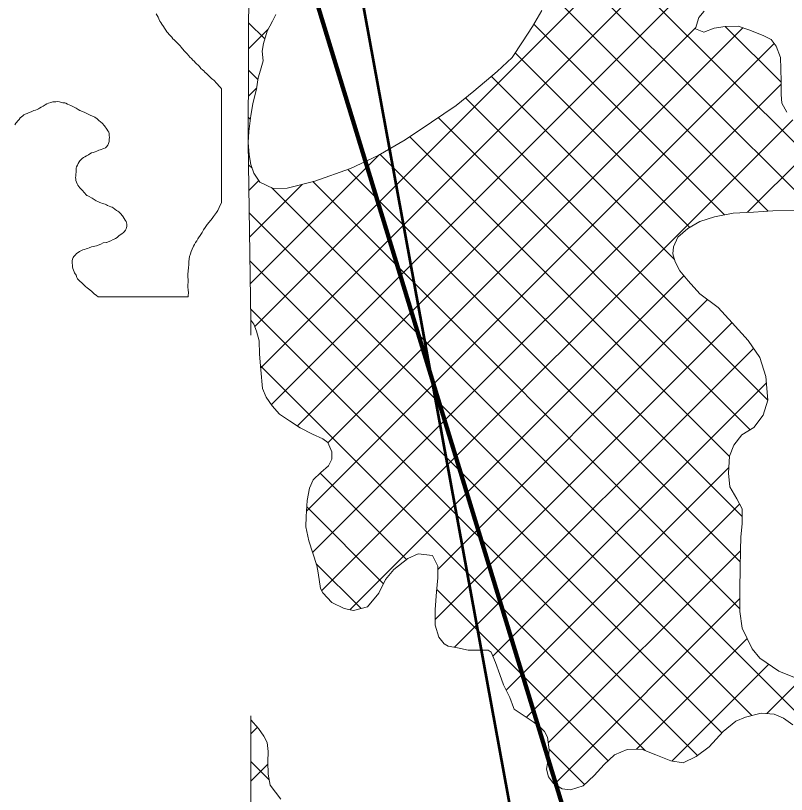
# Model space of a CAD drawing. Extents: x -1643653 to 4543381, y 1624270 to 13878484.
# Drawn here: x 691077 to 694532, y 8949769 to 8953261 of the extents above; entities that cross this region are included whole.
import ezdxf

# ---------------------------------------------------------------- set-up
doc = ezdxf.new("R2010")
doc.units = 0
doc.header["$LTSCALE"] = 200
for name, color, linetype, lineweight in [('1', 7, 'Continuous', 13), ('27', 7, 'Continuous', 53), ('28', 7, 'Continuous', 53), ('29', 7, 'Continuous', 13)]:
    doc.layers.add(name, color=color, linetype=linetype, lineweight=lineweight)

msp = doc.modelspace()

# ---------------------------------------------------------------- linework, layer by layer
at = {"layer": '1', "lineweight": 25}
msp.add_spline([(814781, 9009175.5), (814787.2, 9009173.4), (814796.9, 9009173.4), (814799.4, 9009172.4), (814805.1, 9009174.5), (814805.6, 9009176.5), (814811.7, 9009179.5), (814811.7, 9009179.5), (814801.5, 9009181), (814790.7, 9009181.5), (814784.1, 9009183.1), (814777.4, 9009185.1), (814778.4, 9009175.5)], degree=3, dxfattribs=at)
at = {"layer": '27'}
msp.add_line((691782, 8957965.8), (693616.8, 8947943.6), dxfattribs=at)
msp.add_line((691782, 8957965.8), (693616.8, 8947943.6), dxfattribs=at)
at = {"layer": '28'}
for p, q in [((691088.7, 8957705.7), (693972.6, 8948277.3)), ((691088.7, 8957679.6), (693972.6, 8948251.2))]:
    msp.add_line(p, q, dxfattribs=at)
msp.add_lwpolyline([(691088.7, 8957705.7), (691088.7, 8957705.7), (693972.6, 8948277.3)], dxfattribs=at)
at = {"layer": '29', "lineweight": 53}
msp.add_line((691088.7, 8957705.7), (693972.6, 8948277.3), dxfattribs=at)
at = {"layer": '29'}
for p, q in [((692148.7, 8951866.3), (693790.6, 8953508.2)), ((692175.3, 8951680.7), (694012.5, 8953518)), ((694775, 8952483.7), (693758.8, 8953499.9)), ((692223.5, 8951516.8), (694166.2, 8953459.5)), ((694644.1, 8952402.4), (693605.5, 8953441)), ((694450.8, 8952383.6), (693481.9, 8953352.5)), ((692193.7, 8953155.7), (692121.6, 8953227.8)), ((692339.4, 8951420.6), (694126.6, 8953207.8)), ((694255, 8952367.3), (693400.4, 8953221.8)), ((694508.8, 8952961.9), (694258.4, 8953212.4)), ((692121.2, 8953111.6), (692209.4, 8953199.8)), ((692476.9, 8951346), (694337.1, 8953206.2)), ((692381.4, 8951038.3), (694477.8, 8953134.8)), ((694099, 8952311.1), (693316.4, 8953093.7)), ((692163.1, 8952974.2), (692120.9, 8953016.4)), ((694029.8, 8952168.2), (693209.8, 8952988.1)), ((692000, 8952931.8), (692000, 8952422.2)), ((692120.5, 8952898.8), (692157.7, 8952936)), ((692408.5, 8950853.3), (694508.8, 8952953.6)), ((694449.5, 8951536.4), (693094.2, 8952891.7)), ((692129, 8952796.2), (692120.2, 8952805)), ((692449, 8950681.7), (694561.2, 8952793.9)), ((694369.8, 8951404), (692970.7, 8952803.1)), ((694358.1, 8952378.7), (694721.8, 8952742.4)), ((692119.8, 8952686), (692120.2, 8952686.4)), ((694277, 8951284.6), (692843.9, 8952717.7)), ((692128.7, 8952058.4), (692707.7, 8952637.5)), ((694333.7, 8951015.7), (692710.4, 8952639)), ((692137.1, 8952575.9), (692121.2, 8952591.9)), ((694325.1, 8950812.2), (692566.3, 8952571.1)), ((692122.8, 8952476.8), (692167, 8952521)), ((694323.6, 8950601.6), (692409.1, 8952516.1)), ((692125.8, 8952267.6), (692362.2, 8952504.1)), ((695409.9, 8949303.2), (692223.5, 8952489.5)), ((694377.7, 8950123.2), (692124.2, 8952376.7)), ((694243.4, 8950045.4), (692127.2, 8952161.6)), ((692576, 8950596.5), (694072.9, 8952093.5)), ((691850.7, 8952000.1), (691446.8, 8952000.1)), ((692969.6, 8950778), (694179, 8951987.4)), ((694133.4, 8949943.2), (692130.3, 8951946.4)), ((692957.2, 8950553.5), (694287.4, 8951883.7)), ((693044.5, 8950428.7), (694384.6, 8951768.8)), ((693899.1, 8949965.4), (692174.6, 8951689.9)), ((693216.6, 8950388.7), (694442.3, 8951614.4)), ((693276.4, 8950236.3), (694274.3, 8951234.2)), ((692829.7, 8950822.7), (692442.9, 8951209.5)), ((692726.4, 8950713.8), (692382.5, 8951057.8)), ((693367.2, 8950114.9), (694322.6, 8951070.3)), ((693464.9, 8950000.6), (694326.1, 8950861.7)), ((692625.5, 8950602.6), (692425, 8950803.2)), ((693732.7, 8949919.7), (692965, 8950687.4)), ((693492.2, 8949815.7), (694323.2, 8950646.7)), ((693860.2, 8949971.6), (694356.5, 8950467.8)), ((694019.2, 8949918.4), (694453.3, 8950352.6)), ((694444.1, 8950131.2), (694602.8, 8950289.9)), ((692131.4, 8950040.3), (692161.3, 8950070.1)), ((693626.8, 8949813.4), (693468.7, 8949971.6)), ((692214.2, 8949833.8), (692131.5, 8949916.6)), ((692131.5, 8949828.2), (692208.1, 8949904.8))]:
    msp.add_line(p, q, dxfattribs=at)
for points in [[(692131, 8951828.1), (692131, 8951895.3), (692119.8, 8952692.3), (692126.4, 8954614.1), (692127, 8954771.7)], [(692119.8, 8952692.3), (692124.3, 8952636.6), (692131.2, 8952593.5), (692144.4, 8952554.4), (692171.6, 8952514.1), (692231.6, 8952485.7), (692293.7, 8952486.5), (692418.9, 8952518.6), (692578, 8952575.2), (692701.6, 8952633.9), (692823.7, 8952704), (692940.7, 8952782.9), (693052.6, 8952858), (693130.4, 8952921.1), (693235.8, 8953010), (693302.2, 8953073.1), (693349.6, 8953142.2), (693394.3, 8953211.3), (693436.5, 8953284.1)], [(694163.5, 8953280.9), (694139.8, 8953251.4), (694125.2, 8953203), (694125.2, 8953200.5), (694162.2, 8953187), (694208.9, 8953204.1), (694257, 8953212.3), (694316.6, 8953213.1), (694363.8, 8953197.2), (694427.5, 8953171.4), (694463.3, 8953152.9), (694486.5, 8953124), (694506.2, 8953072.2), (694506.9, 8953021.5), (694508.9, 8952964.4), (694508.3, 8952907.3), (694511.4, 8952868.1), (694533.5, 8952827.7)], [(692000, 8952931.8), (691999.9, 8952931.9), (691995.1, 8952937.9), (691988.4, 8952945.3), (691982.1, 8952952.7), (691977.9, 8952957.7), (691974.7, 8952961.3), (691970.4, 8952966), (691965.2, 8952970.6), (691960.8, 8952974.7), (691955.2, 8952979.2), (691947.3, 8952986.4), (691939.1, 8952994.7), (691933.7, 8952998.9), (691925.2, 8953007.1), (691920.2, 8953013.2), (691915, 8953017.4), (691907.8, 8953023.9), (691900.8, 8953031.7), (691894.9, 8953037.6), (691888, 8953044.2), (691883.2, 8953049.5), (691877.1, 8953056.3), (691871.7, 8953061), (691865.6, 8953068.2), (691858.5, 8953074.7), (691853.5, 8953080), (691846.4, 8953088.6), (691838.8, 8953096.5), (691833.9, 8953101.8), (691825.8, 8953111.7), (691819.2, 8953119.6), (691814.4, 8953124.6), (691807, 8953132.5), (691801.6, 8953138.4), (691797.2, 8953143.2), (691787.7, 8953151.8), (691782.1, 8953157), (691776.9, 8953163.6), (691770, 8953170.9), (691765.3, 8953176.4), (691760, 8953182.7), (691755, 8953188.2), (691750.5, 8953194.8), (691745.2, 8953203.6), (691739.3, 8953211.1), (691732.2, 8953221.7), (691727.4, 8953229.9), (691724.3, 8953236.3), (691719.4, 8953245.8), (691715.4, 8953253.7), (691711.7, 8953260.3), (691707.1, 8953268.3)], [(691707.1, 8953268.3), (691711.7, 8953260.3), (691715.4, 8953253.7), (691719.4, 8953245.8), (691724.3, 8953236.3), (691727.4, 8953229.9), (691732.2, 8953221.7), (691739.3, 8953211.1), (691745.2, 8953203.6), (691750.5, 8953194.8), (691755, 8953188.2), (691760, 8953182.7), (691765.3, 8953176.4), (691770, 8953170.9), (691776.9, 8953163.6), (691782.1, 8953157), (691787.7, 8953151.8), (691797.2, 8953143.2), (691801.6, 8953138.4), (691807, 8953132.5), (691814.4, 8953124.6), (691819.2, 8953119.6), (691825.8, 8953111.7), (691833.9, 8953101.8), (691838.8, 8953096.5), (691846.4, 8953088.6), (691853.5, 8953080), (691858.5, 8953074.7), (691865.6, 8953068.2), (691871.7, 8953061), (691877.1, 8953056.3), (691883.2, 8953049.5), (691888, 8953044.2), (691894.9, 8953037.6), (691900.8, 8953031.7), (691907.8, 8953023.9), (691915, 8953017.4), (691920.2, 8953013.2), (691925.2, 8953007.1), (691933.7, 8952998.9), (691939.1, 8952994.7), (691947.3, 8952986.4), (691955.2, 8952979.2), (691960.8, 8952974.7), (691965.2, 8952970.6), (691970.4, 8952966), (691974.7, 8952961.3), (691977.9, 8952957.7), (691982.1, 8952952.7), (691988.4, 8952945.3), (691995.1, 8952937.9), (691999.9, 8952931.9), (692000, 8952931.8)], [(692244.2, 8953266.1), (692228.2, 8953235.4), (692204.6, 8953190.7), (692187.6, 8953136), (692183, 8953101.7), (692186.1, 8953057.3), (692175.2, 8953015.3), (692164.2, 8952982.2), (692157.2, 8952932.6), (692140.3, 8952865.1), (692130.9, 8952813), (692122.9, 8952740.6), (692119.8, 8952692.3)], [(691146.7, 8952829.6), (691158.4, 8952834.7), (691165.7, 8952836.3), (691173.8, 8952840), (691180.1, 8952843.1), (691184.3, 8952845.9), (691191.5, 8952849.7), (691201, 8952854.6), (691209.9, 8952861), (691217.1, 8952865), (691225.3, 8952868.2), (691234.6, 8952871.4), (691244.7, 8952874.3), (691256.7, 8952874.3), (691266.1, 8952875), (691274.1, 8952873.3), (691289.1, 8952870.2), (691298, 8952868.8), (691301.8, 8952867.5), (691310.3, 8952862.8), (691324.1, 8952858.1), (691340.3, 8952850.4), (691348.4, 8952845.5), (691356.9, 8952839.7), (691365.4, 8952835.3), (691377, 8952831.2), (691387.9, 8952825.8), (691399, 8952819.5), (691411, 8952814.6), (691421.9, 8952810), (691431.8, 8952805), (691442.1, 8952797.3), (691450.4, 8952789.7), (691465, 8952777.6), (691475.9, 8952766.1), (691485.8, 8952751.2), (691490.7, 8952744.4), (691494.9, 8952738.6), (691496.5, 8952732.5), (691496.9, 8952722.6), (691498.4, 8952714.4), (691497.1, 8952706.4), (691495.8, 8952696.8), (691493.1, 8952687.1), (691489.9, 8952679.5), (691484.4, 8952672.1), (691479.9, 8952668.3), (691473.1, 8952665.1), (691468.1, 8952662.9), (691461, 8952660.3), (691455.9, 8952658.4), (691449.6, 8952656.6), (691441.9, 8952653.1), (691433.9, 8952650.3), (691424.7, 8952647.3), (691417.5, 8952644.6), (691409.9, 8952640.5), (691403.8, 8952637.1), (691394.3, 8952631.5), (691387, 8952627.6), (691380.8, 8952624.3), (691375.3, 8952620.2), (691370.6, 8952615.8), (691365.4, 8952609.8), (691362.4, 8952604.4), (691358.1, 8952596.9), (691354.4, 8952589.5), (691350.5, 8952582.7), (691349.2, 8952576.8), (691348.1, 8952568), (691348.2, 8952559.2), (691347.8, 8952549), (691347, 8952541.3), (691346.3, 8952535), (691346.4, 8952527.7), (691347.7, 8952520.8), (691350.2, 8952513.9), (691353.6, 8952506.2), (691356.5, 8952499.7), (691360.2, 8952493.8), (691364.3, 8952488.8), (691369.3, 8952484.4), (691373.7, 8952480.1), (691378, 8952474.6), (691383.5, 8952468.8), (691388.1, 8952464.2), (691392.5, 8952458.4), (691395.9, 8952454.1), (691400.6, 8952452.1), (691403.6, 8952451), (691419.8, 8952442), (691429.7, 8952435.4), (691437.9, 8952430.7), (691445.5, 8952426.7), (691454.3, 8952423.4), (691459.6, 8952421.6), (691466.8, 8952418.6), (691472.4, 8952416.8), (691477.9, 8952414.7), (691484.1, 8952411.7), (691488.9, 8952409)], [(691488.9, 8952409), (691484.1, 8952411.7), (691477.9, 8952414.7), (691472.4, 8952416.8), (691466.8, 8952418.6), (691459.6, 8952421.6), (691454.3, 8952423.4), (691445.5, 8952426.7), (691437.9, 8952430.7), (691429.7, 8952435.4), (691419.8, 8952442), (691403.6, 8952451), (691400.6, 8952452.1), (691395.9, 8952454.1), (691392.5, 8952458.4), (691388.1, 8952464.2), (691383.5, 8952468.8), (691378, 8952474.6), (691373.7, 8952480.1), (691369.3, 8952484.4), (691364.3, 8952488.8), (691360.2, 8952493.8), (691356.5, 8952499.7), (691353.6, 8952506.2), (691350.2, 8952513.9), (691347.7, 8952520.8), (691346.4, 8952527.7), (691346.3, 8952535), (691347, 8952541.3), (691347.8, 8952549), (691348.2, 8952559.2), (691348.1, 8952568), (691349.2, 8952576.8), (691350.5, 8952582.7), (691354.4, 8952589.5), (691358.1, 8952596.9), (691362.4, 8952604.4), (691365.4, 8952609.8), (691370.6, 8952615.8), (691375.3, 8952620.2), (691380.8, 8952624.3), (691387, 8952627.6), (691394.3, 8952631.5), (691403.8, 8952637.1), (691409.9, 8952640.5), (691417.5, 8952644.6), (691424.7, 8952647.3), (691433.9, 8952650.3), (691441.9, 8952653.1), (691449.6, 8952656.6), (691455.9, 8952658.4), (691461, 8952660.3), (691468.1, 8952662.9), (691473.1, 8952665.1), (691479.9, 8952668.3), (691484.4, 8952672.1), (691489.9, 8952679.5), (691493.1, 8952687.1), (691495.8, 8952696.8), (691497.1, 8952706.4), (691498.4, 8952714.4), (691496.9, 8952722.6), (691496.5, 8952732.5), (691494.9, 8952738.6), (691490.7, 8952744.4), (691485.8, 8952751.2), (691475.9, 8952766.1), (691465, 8952777.6), (691450.4, 8952789.7), (691442.1, 8952797.3), (691431.8, 8952805), (691421.9, 8952810), (691411, 8952814.6), (691399, 8952819.5), (691387.9, 8952825.8), (691377, 8952831.2), (691365.4, 8952835.3), (691356.9, 8952839.7), (691348.4, 8952845.5), (691340.3, 8952850.4), (691324.1, 8952858.1), (691310.3, 8952862.8), (691301.8, 8952867.5), (691298, 8952868.8), (691289.1, 8952870.2), (691274.1, 8952873.3), (691266.1, 8952875), (691256.7, 8952874.3), (691244.7, 8952874.3), (691234.6, 8952871.4), (691225.3, 8952868.2), (691217.1, 8952865), (691209.9, 8952861), (691201, 8952854.6), (691191.5, 8952849.7), (691184.3, 8952845.9), (691180.1, 8952843.1), (691173.8, 8952840), (691165.7, 8952836.3), (691158.4, 8952834.7), (691146.7, 8952829.6)], [(691074.4, 8952771.2), (691078.6, 8952778), (691082.6, 8952783.4), (691086.3, 8952788), (691092.5, 8952795.3), (691097.5, 8952801.6), (691103.1, 8952807), (691109.2, 8952811.7), (691114.1, 8952815), (691120.2, 8952818.5), (691128.5, 8952822.4), (691137.5, 8952826.5), (691146.7, 8952829.6)], [(691146.7, 8952829.6), (691137.5, 8952826.5), (691128.5, 8952822.4), (691120.2, 8952818.5), (691114.1, 8952815), (691109.2, 8952811.7), (691103.1, 8952807), (691097.5, 8952801.6), (691092.5, 8952795.3), (691086.3, 8952788), (691082.6, 8952783.4), (691078.6, 8952778), (691074.4, 8952771.2)], [(691488.9, 8952409), (691496.3, 8952405.6), (691504, 8952403.5), (691509.4, 8952401.5), (691514.8, 8952399.2), (691522.4, 8952393), (691530, 8952387.1), (691535.6, 8952384), (691540.2, 8952380.8), (691543.5, 8952378.1), (691547.5, 8952373.8), (691555.6, 8952363.1), (691558.8, 8952358.6), (691563.6, 8952350.6), (691567.9, 8952343.5), (691572.2, 8952337.2), (691574.1, 8952331.9), (691575.1, 8952325.1), (691575.6, 8952319.9), (691575.4, 8952314.8), (691574.8, 8952310.1), (691573.2, 8952304.7), (691569.7, 8952298), (691564.4, 8952291.6), (691559.7, 8952286.9), (691555.3, 8952283.3), (691548.4, 8952278.8), (691541.4, 8952274.4), (691536.3, 8952269.7), (691532.1, 8952266.3), (691525, 8952261.7), (691519.3, 8952258.5), (691514.9, 8952256.1), (691504.2, 8952250.8), (691484.9, 8952243.7), (691483.6, 8952243.1), (691470.2, 8952242.2), (691458.8, 8952236.4), (691440.2, 8952229), (691417.9, 8952224.5), (691407, 8952220), (691399.2, 8952216.9), (691393.3, 8952215), (691385.6, 8952212.2), (691379.1, 8952210.3), (691372, 8952207.4), (691363.9, 8952203), (691357.1, 8952199.1), (691350, 8952193.4), (691345, 8952188.6), (691338.2, 8952180.8), (691335.1, 8952175.4), (691332.5, 8952168.9), (691330.4, 8952161.3), (691331, 8952151.4), (691332.2, 8952141.7), (691332.5, 8952134.7), (691333.6, 8952126.5), (691336.2, 8952119.3), (691339.8, 8952112.3), (691341.7, 8952107.8), (691348, 8952097.2), (691350.9, 8952086.4), (691355.2, 8952080.8), (691360.2, 8952073.9), (691364.3, 8952070.2), (691374.4, 8952062.4), (691381.2, 8952054.9), (691391.1, 8952046.7), (691397.4, 8952040.5), (691403.4, 8952035.1), (691417, 8952025.3), (691425.2, 8952017.3), (691429.5, 8952013.6), (691439.1, 8952005.3), (691446.8, 8952000)], [(691446.8, 8952000), (691439.1, 8952005.3), (691429.5, 8952013.6), (691425.2, 8952017.3), (691417, 8952025.3), (691403.4, 8952035.1), (691397.4, 8952040.5), (691391.1, 8952046.7), (691381.2, 8952054.9), (691374.4, 8952062.4), (691364.3, 8952070.2), (691360.2, 8952073.9), (691355.2, 8952080.8), (691350.9, 8952086.4), (691348, 8952097.2), (691341.7, 8952107.8), (691339.8, 8952112.3), (691336.2, 8952119.3), (691333.6, 8952126.5), (691332.5, 8952134.7), (691332.2, 8952141.7), (691331, 8952151.4), (691330.4, 8952161.3), (691332.5, 8952168.9), (691335.1, 8952175.4), (691338.2, 8952180.8), (691345, 8952188.6), (691350, 8952193.4), (691357.1, 8952199.1), (691363.9, 8952203), (691372, 8952207.4), (691379.1, 8952210.3), (691385.6, 8952212.2), (691393.3, 8952215), (691399.2, 8952216.9), (691407, 8952220), (691417.9, 8952224.5), (691440.2, 8952229), (691458.8, 8952236.4), (691470.2, 8952242.2), (691483.6, 8952243.1), (691484.9, 8952243.7), (691504.2, 8952250.8), (691514.9, 8952256.1), (691519.3, 8952258.5), (691525, 8952261.7), (691532.1, 8952266.3), (691536.3, 8952269.7), (691541.4, 8952274.4), (691548.4, 8952278.8), (691555.3, 8952283.3), (691559.7, 8952286.9), (691564.4, 8952291.6), (691569.7, 8952298), (691573.2, 8952304.7), (691574.8, 8952310.1), (691575.4, 8952314.8), (691575.6, 8952319.9), (691575.1, 8952325.1), (691574.1, 8952331.9), (691572.2, 8952337.2), (691567.9, 8952343.5), (691563.6, 8952350.6), (691558.8, 8952358.6), (691555.6, 8952363.1), (691547.5, 8952373.8), (691543.5, 8952378.1), (691540.2, 8952380.8), (691535.6, 8952384), (691530, 8952387.1), (691522.4, 8952393), (691514.8, 8952399.2), (691509.4, 8952401.5), (691504, 8952403.5), (691496.3, 8952405.6), (691488.9, 8952409)], [(691850.7, 8952000), (691850.3, 8952002.2), (691850.5, 8952005.2), (691851.5, 8952017.7), (691850.9, 8952031.6), (691848.8, 8952042.8), (691850.1, 8952076.5), (691849.8, 8952089.9), (691849.7, 8952100.2), (691850.6, 8952116.4), (691851.4, 8952129.7), (691853.3, 8952144.5), (691853.3, 8952156.3), (691854.7, 8952169.4), (691857.1, 8952181), (691861.7, 8952193.2), (691864.8, 8952202.8), (691868.3, 8952213.2), (691874.9, 8952227.1), (691878.8, 8952234.6), (691883.8, 8952243.1), (691889.1, 8952251), (691893.9, 8952260.1), (691906.9, 8952279.4), (691912.7, 8952288.9), (691919.2, 8952299.6), (691926.6, 8952310.1), (691936.4, 8952324.7), (691945.2, 8952334.4), (691957.6, 8952350.7), (691964.4, 8952360.2), (691976.9, 8952377.6), (691983.1, 8952386.9), (691990.3, 8952400.8), (692000, 8952422.2)], [(692000, 8952422.2), (691990.3, 8952400.8), (691983.1, 8952386.9), (691976.9, 8952377.6), (691964.4, 8952360.2), (691957.6, 8952350.7), (691945.2, 8952334.4), (691936.4, 8952324.7), (691926.6, 8952310.1), (691919.2, 8952299.6), (691912.7, 8952288.9), (691906.9, 8952279.4), (691893.9, 8952260.1), (691889.1, 8952251), (691883.8, 8952243.1), (691878.8, 8952234.6), (691874.9, 8952227.1), (691868.3, 8952213.2), (691864.8, 8952202.8), (691861.7, 8952193.2), (691857.1, 8952181), (691854.7, 8952169.4), (691853.3, 8952156.3), (691853.3, 8952144.5), (691851.4, 8952129.7), (691850.6, 8952116.4), (691849.7, 8952100.2), (691849.8, 8952089.9), (691850.1, 8952076.5), (691848.8, 8952042.8), (691850.9, 8952031.6), (691851.5, 8952017.7), (691850.5, 8952005.2), (691850.3, 8952002.2), (691850.7, 8952000)], [(694568.6, 8952386.9), (694470.8, 8952384.7), (694384.4, 8952380), (694293, 8952375.3), (694210.4, 8952357.9), (694144.2, 8952337.8), (694090.8, 8952306.3), (694044.9, 8952267.1), (694025.7, 8952224), (694023, 8952192.3), (694033, 8952156.7), (694054.5, 8952116), (694091.1, 8952071.4), (694144.2, 8952012.7), (694226.5, 8951952.7), (694288.4, 8951882.6), (694360.5, 8951803.6), (694413.5, 8951727.2), (694439.8, 8951642), (694449.5, 8951536.6), (694427.7, 8951469.3), (694385.5, 8951413.7), (694332.1, 8951380.8), (694296.3, 8951335.3), (694277.1, 8951285.8), (694272.9, 8951209.7), (694279, 8951148.7), (694310.6, 8951094), (694333.2, 8951049.4), (694334.2, 8950983.4), (694327.6, 8950922.5), (694326.1, 8950864.1), (694324.5, 8950784.1), (694322.8, 8950688.8), (694323.7, 8950589.8), (694333.6, 8950514.8), (694378.9, 8950421.9), (694413, 8950379.9), (694497.8, 8950322.4), (694568.8, 8950292.9)], [(694561.6, 8950080.9), (694518.6, 8950111.5), (694476.7, 8950128.2), (694419.6, 8950133.5), (694348.4, 8950116), (694305.2, 8950097.2), (694249.1, 8950051.7), (694185.3, 8949982.1), (694128, 8949939.2), (694069.5, 8949910.2), (694013.6, 8949919.3), (693946.5, 8949946.2), (693883.1, 8949971.9), (693818.3, 8949970.9), (693761.1, 8949947), (693715.2, 8949902.8), (693670.5, 8949853.4), (693620.8, 8949807.9), (693564.8, 8949789.1), (693526.8, 8949794.3), (693487.5, 8949818.6), (693466, 8949847.9), (693457.3, 8949882.2), (693466.4, 8949934.3), (693469.1, 8949968.5), (693461.7, 8950025.7), (693447.8, 8950051.2), (693427.6, 8950072.8), (693397.2, 8950094.6), (693312.4, 8950152), (693308.6, 8950158.4), (693292.3, 8950204.2), (693264.6, 8950260.2), (693248.2, 8950306), (693228.2, 8950360.7), (693209.3, 8950406.4), (693195.4, 8950415.4), (693156, 8950415.6), (693105.2, 8950415.8), (693058.3, 8950426.1), (693016.4, 8950433.9), (692998.7, 8950444.1), (692974.7, 8950474.7), (692957.1, 8950528.1), (692957.4, 8950598), (692964.1, 8950676.7), (692969.4, 8950740.1), (692969.6, 8950792.2), (692945.7, 8950840.5), (692882.2, 8950848.4), (692835.2, 8950827), (692772.7, 8950777.8), (692735.7, 8950732.2), (692705, 8950671.4), (692654, 8950610.6), (692591.7, 8950593.1), (692549.8, 8950602.2), (692494, 8950629.1), (692453.6, 8950672.4), (692443.5, 8950692.8), (692433.6, 8950762.7), (692427.4, 8950795.7), (692391, 8950906.3), (692378.6, 8950968.6), (692380.1, 8951015.6), (692384.2, 8951086.7), (692394.6, 8951142.5), (692411.2, 8951179.3), (692445.6, 8951212.1), (692480.1, 8951242.5), (692494.1, 8951271.6), (692494.3, 8951304.6), (692476.7, 8951346.6), (692453.9, 8951363.2), (692408.2, 8951383.7), (692352.5, 8951411.9), (692304.4, 8951443.8), (692260.1, 8951474.5), (692227.2, 8951511.4), (692200.7, 8951549.7), (692184.3, 8951589.1), (692175.8, 8951672.9), (692171, 8951742.8), (692168.7, 8951802.5), (692156.2, 8951845.7), (692144.6, 8951877.6), (692131, 8951895.3), (692131, 8951895.3)], [(692131.4, 8950121.6), (692131.4, 8950103.9), (692131.5, 8949565.2), (691525.9, 8949575.3), (691445.7, 8949577.1), (691526.5, 8949571.2)], [(692265.6, 8949747.5), (692218.9, 8949811.2), (692208.9, 8949859.5), (692207.9, 8949915.3), (692209.4, 8949961), (692204.5, 8950001.7), (692189.3, 8950031), (692166.6, 8950064.1), (692131.4, 8950103.9)]]:
    msp.add_lwpolyline(points, dxfattribs=at)

doc.saveas('drawing.dxf')
